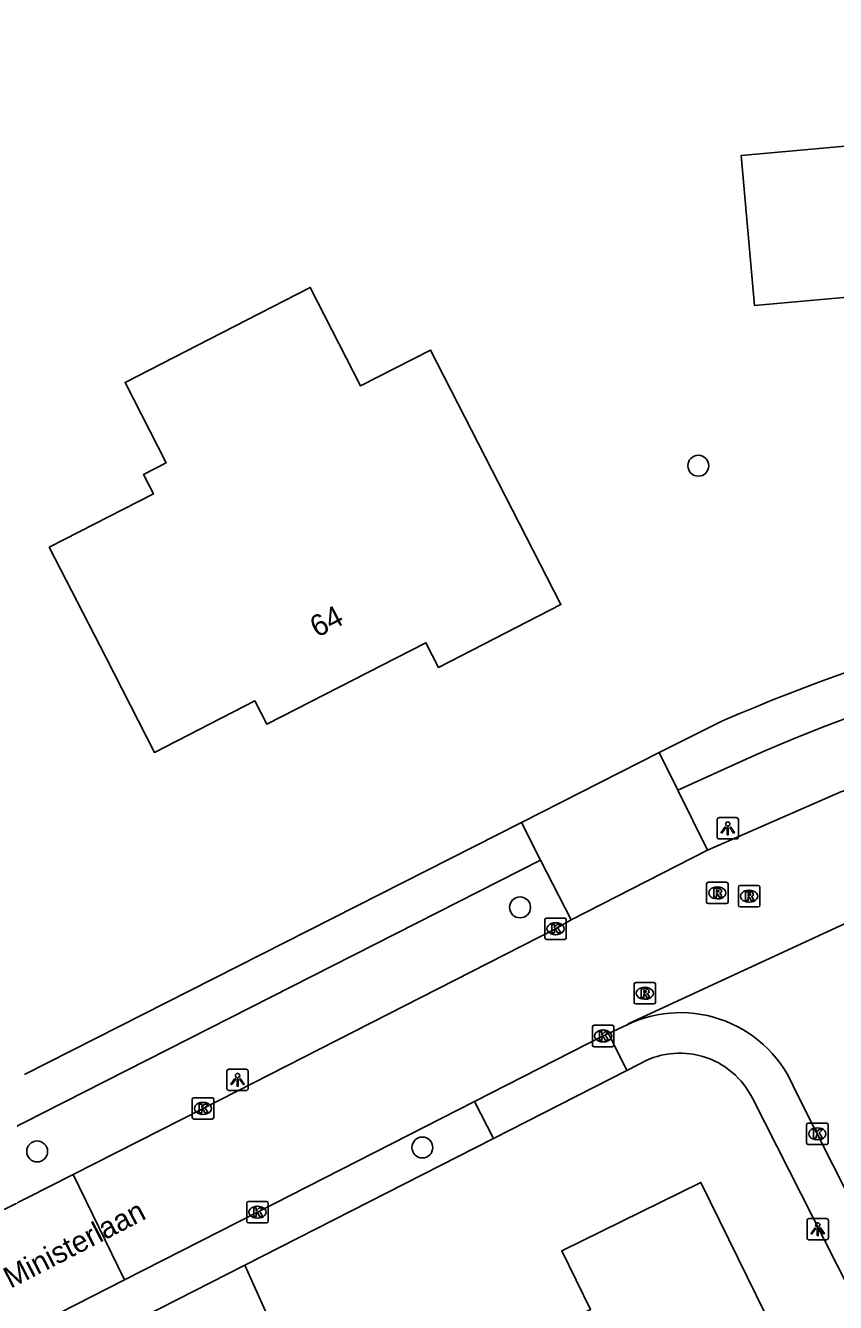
# Model space of a CAD drawing. Extents: x 162722 to 165099, y 384721 to 386283.
# Drawn here: x 163748.4 to 163786.3, y 385170.5 to 385230.3 of the extents above; entities that cross this region are included whole.
import ezdxf

# ---------------------------------------------------------------- set-up
doc = ezdxf.new("R2010")
doc.units = 0
for name, color, linetype in [('IMGEO_Boom', 7, 'Continuous'), ('IMGEO_Groenvoorziening', 7, 'Continuous'), ('IMGEO_Kolk', 7, 'Continuous'), ('IMGEO_Lichtpunt', 7, 'Continuous'), ('IMGEO_Openbare_ruimte_label', 7, 'Continuous'), ('IMGEO_Pand', 7, 'Continuous'), ('IMGEO_Pand_nummerreeks', 7, 'Continuous'), ('IMGEO_Parkeervlak_open', 7, 'Continuous'), ('IMGEO_Rijbaan_lokaal_open', 7, 'Continuous'), ('IMGEO_Rioolput', 7, 'Continuous'), ('IMGEO_Voetpad_open', 7, 'Continuous')]:
    doc.layers.add(name, color=color, linetype=linetype)

msp = doc.modelspace()

# ---------------------------------------------------------------- linework, layer by layer
at = {"layer": 'IMGEO_Boom'}
for centre in [(163779.884, 385209.667), (163771.543, 385189.009), (163748.95, 385177.593), (163766.973, 385177.775)]:
    msp.add_circle(centre, 0.489, dxfattribs=at)
at = {"layer": 'IMGEO_Groenvoorziening'}
msp.add_lwpolyline([(163789.688, 385099.725), (163780.19, 385118.446), (163770.819, 385136.953), (163770.253, 385138.072), (163773.324, 385139.627), (163758.67, 385172.275)], dxfattribs=at)
at = {"layer": 'IMGEO_Kolk'}
for p, q in [((163772.779, 385188.511), (163773.631, 385188.511)), ((163772.704, 385187.585), (163772.704, 385188.437)), ((163773.192, 385188.291), (163773.217, 385188.291)), ((163773.705, 385188.437), (163773.705, 385187.585)), ((163773.631, 385187.511), (163772.779, 385187.511)), ((163773.215, 385187.731), (163773.19, 385187.731)), ((163774.932, 385182.567), (163774.932, 385183.419)), ((163775.007, 385183.493), (163775.859, 385183.493)), ((163775.42, 385183.273), (163775.445, 385183.273)), ((163775.933, 385183.419), (163775.933, 385182.567)), ((163775.443, 385182.713), (163775.418, 385182.713)), ((163775.859, 385182.493), (163775.007, 385182.493)), ((163756.209, 385179.18), (163756.209, 385180.032)), ((163756.284, 385180.106), (163757.136, 385180.106)), ((163756.697, 385179.886), (163756.722, 385179.886)), ((163757.21, 385180.032), (163757.21, 385179.18)), ((163757.136, 385179.106), (163756.284, 385179.106)), ((163756.72, 385179.326), (163756.695, 385179.326)), ((163784.951, 385177.991), (163784.951, 385178.843)), ((163785.026, 385178.917), (163785.878, 385178.917)), ((163785.439, 385178.697), (163785.464, 385178.697)), ((163785.952, 385178.843), (163785.952, 385177.991)), ((163785.878, 385177.917), (163785.026, 385177.917)), ((163785.462, 385178.137), (163785.437, 385178.137)), ((163758.761, 385174.324), (163758.761, 385175.176)), ((163758.836, 385175.25), (163759.688, 385175.25)), ((163759.249, 385175.03), (163759.274, 385175.03)), ((163759.762, 385175.176), (163759.762, 385174.324)), ((163759.688, 385174.25), (163758.836, 385174.25)), ((163759.272, 385174.47), (163759.247, 385174.47))]:
    msp.add_line(p, q, dxfattribs=at)
for points in [[(163772.779, 385188.511), (163773.631, 385188.511)], [(163772.704, 385187.585), (163772.704, 385188.437)], [(163773.025, 385188.211), (163773.148, 385188.211), (163773.148, 385188.06), (163773.278, 385188.211), (163773.442, 385188.211), (163773.296, 385188.06), (163773.449, 385187.811), (163773.297, 385187.811), (163773.212, 385187.975), (163773.148, 385187.908), (163773.148, 385187.811), (163773.025, 385187.811), (163773.025, 385188.211)], [(163773.705, 385188.437), (163773.705, 385187.585)], [(163773.631, 385187.511), (163772.779, 385187.511)], [(163774.932, 385182.567), (163774.932, 385183.419)], [(163775.007, 385183.493), (163775.859, 385183.493)], [(163775.253, 385183.193), (163775.376, 385183.193), (163775.376, 385183.042), (163775.506, 385183.193), (163775.67, 385183.193), (163775.524, 385183.042), (163775.677, 385182.793), (163775.525, 385182.793), (163775.44, 385182.957), (163775.376, 385182.89), (163775.376, 385182.793), (163775.253, 385182.793), (163775.253, 385183.193)], [(163775.933, 385183.419), (163775.933, 385182.567)], [(163775.859, 385182.493), (163775.007, 385182.493)], [(163756.209, 385179.18), (163756.209, 385180.032)], [(163756.284, 385180.106), (163757.136, 385180.106)], [(163756.53, 385179.806), (163756.653, 385179.806), (163756.653, 385179.655), (163756.783, 385179.806), (163756.947, 385179.806), (163756.801, 385179.655), (163756.954, 385179.406), (163756.802, 385179.406), (163756.717, 385179.57), (163756.653, 385179.503), (163756.653, 385179.406), (163756.53, 385179.406), (163756.53, 385179.806)], [(163757.21, 385180.032), (163757.21, 385179.18)], [(163757.136, 385179.106), (163756.284, 385179.106)], [(163784.951, 385177.991), (163784.951, 385178.843)], [(163785.026, 385178.917), (163785.878, 385178.917)], [(163785.272, 385178.617), (163785.395, 385178.617), (163785.395, 385178.466), (163785.525, 385178.617), (163785.689, 385178.617), (163785.543, 385178.466), (163785.696, 385178.217), (163785.544, 385178.217), (163785.459, 385178.381), (163785.395, 385178.314), (163785.395, 385178.217), (163785.272, 385178.217), (163785.272, 385178.617)], [(163785.952, 385178.843), (163785.952, 385177.991)], [(163785.878, 385177.917), (163785.026, 385177.917)], [(163758.761, 385174.324), (163758.761, 385175.176)], [(163758.836, 385175.25), (163759.688, 385175.25)], [(163759.082, 385174.95), (163759.205, 385174.95), (163759.205, 385174.799), (163759.335, 385174.95), (163759.499, 385174.95), (163759.353, 385174.799), (163759.506, 385174.55), (163759.354, 385174.55), (163759.269, 385174.714), (163759.205, 385174.647), (163759.205, 385174.55), (163759.082, 385174.55), (163759.082, 385174.95)], [(163759.762, 385175.176), (163759.762, 385174.324)], [(163759.688, 385174.25), (163758.836, 385174.25)]]:
    msp.add_lwpolyline(points, dxfattribs=at)
for centre, start, end in [((163772.781, 385188.435), 91.55205, 178.44795), ((163772.781, 385188.435), 91.55205, 178.44795), ((163773.629, 385188.435), 1.55205, 88.44795), ((163773.629, 385188.435), 1.55205, 88.44795), ((163772.781, 385187.587), 181.55205, 268.44795), ((163772.781, 385187.587), 181.55205, 268.44795), ((163773.629, 385187.587), 271.55205, 358.44795), ((163773.629, 385187.587), 271.55205, 358.44795), ((163775.009, 385183.417), 91.55205, 178.44795), ((163775.009, 385183.417), 91.55205, 178.44795), ((163775.857, 385183.417), 1.55205, 88.44795), ((163775.857, 385183.417), 1.55205, 88.44795), ((163775.009, 385182.569), 181.55205, 268.44795), ((163775.009, 385182.569), 181.55205, 268.44795), ((163775.857, 385182.569), 271.55205, 358.44795), ((163775.857, 385182.569), 271.55205, 358.44795), ((163756.286, 385180.03), 91.55205, 178.44795), ((163756.286, 385180.03), 91.55205, 178.44795), ((163757.134, 385180.03), 1.55205, 88.44795), ((163757.134, 385180.03), 1.55205, 88.44795), ((163756.286, 385179.182), 181.55205, 268.44795), ((163756.286, 385179.182), 181.55205, 268.44795), ((163757.134, 385179.182), 271.55205, 358.44795), ((163757.134, 385179.182), 271.55205, 358.44795), ((163785.028, 385178.841), 91.55205, 178.44795), ((163785.028, 385178.841), 91.55205, 178.44795), ((163785.876, 385178.841), 1.55205, 88.44795), ((163785.876, 385178.841), 1.55205, 88.44795), ((163785.028, 385177.993), 181.55205, 268.44795), ((163785.028, 385177.993), 181.55205, 268.44795), ((163785.876, 385177.993), 271.55205, 358.44795), ((163785.876, 385177.993), 271.55205, 358.44795), ((163758.838, 385175.174), 91.55205, 178.44795), ((163758.838, 385175.174), 91.55205, 178.44795), ((163759.686, 385175.174), 1.55205, 88.44795), ((163759.686, 385175.174), 1.55205, 88.44795), ((163758.838, 385174.326), 181.55205, 268.44795), ((163758.838, 385174.326), 181.55205, 268.44795), ((163759.686, 385174.326), 271.55205, 358.44795), ((163759.686, 385174.326), 271.55205, 358.44795)]:
    msp.add_arc(centre, 0.0765, start, end, dxfattribs=at)
for centre, major_axis, ratio, start_param, end_param in [((163773.191, 385188.011), (-0.387, 0.002), 0.722429, 4.712389, 7.853982), ((163773.216, 385188.011), (-0.39, 0.002), 0.717154, 1.570796, 4.712389), ((163775.419, 385182.993), (-0.387, 0.002), 0.722429, 4.712389, 7.853982), ((163775.444, 385182.993), (-0.39, 0.002), 0.717154, 1.570796, 4.712389), ((163756.696, 385179.606), (-0.387, 0.002), 0.722429, 4.712389, 7.853982), ((163756.721, 385179.606), (-0.39, 0.002), 0.717154, 1.570796, 4.712389), ((163785.438, 385178.417), (-0.387, 0.002), 0.722429, 4.712389, 7.853982), ((163785.463, 385178.417), (-0.39, 0.002), 0.717154, 1.570796, 4.712389), ((163759.248, 385174.75), (-0.387, 0.002), 0.722429, 4.712389, 7.853982), ((163759.273, 385174.75), (-0.39, 0.002), 0.717154, 1.570796, 4.712389)]:
    msp.add_ellipse(centre, major_axis=major_axis, ratio=ratio, start_param=start_param, end_param=end_param, dxfattribs=at)
at = {"layer": 'IMGEO_Lichtpunt'}
for p, q in [((163780.765, 385193.11), (163780.765, 385192.303)), ((163780.765, 385193.11), (163780.765, 385192.303)), ((163781.667, 385193.205), (163780.859, 385193.205)), ((163781.667, 385193.205), (163780.859, 385193.205)), ((163781.761, 385192.303), (163781.761, 385193.11)), ((163781.761, 385192.303), (163781.761, 385193.11)), ((163780.859, 385192.209), (163781.667, 385192.209)), ((163780.859, 385192.209), (163781.667, 385192.209)), ((163757.828, 385181.344), (163757.828, 385180.537)), ((163757.828, 385181.344), (163757.828, 385180.537)), ((163758.73, 385181.439), (163757.922, 385181.439)), ((163758.73, 385181.439), (163757.922, 385181.439)), ((163758.824, 385180.537), (163758.824, 385181.344)), ((163758.824, 385180.537), (163758.824, 385181.344)), ((163757.922, 385180.443), (163758.73, 385180.443)), ((163757.922, 385180.443), (163758.73, 385180.443)), ((163784.972, 385174.359), (163784.972, 385173.552)), ((163784.972, 385174.359), (163784.972, 385173.552)), ((163785.874, 385174.454), (163785.066, 385174.454)), ((163785.874, 385174.454), (163785.066, 385174.454)), ((163785.968, 385173.552), (163785.968, 385174.359)), ((163785.968, 385173.552), (163785.968, 385174.359)), ((163785.066, 385173.458), (163785.874, 385173.458)), ((163785.066, 385173.458), (163785.874, 385173.458))]:
    msp.add_line(p, q, dxfattribs=at)
for points in [[(163781.139, 385192.774), (163781.178, 385192.746), (163780.99, 385192.484), (163780.952, 385192.511), (163781.139, 385192.774)], [(163781.241, 385192.726), (163781.288, 385192.726), (163781.288, 385192.404), (163781.241, 385192.404), (163781.241, 385192.726)], [(163781.351, 385192.746), (163781.389, 385192.773), (163781.576, 385192.511), (163781.537, 385192.483), (163781.351, 385192.746)], [(163758.202, 385181.008), (163758.241, 385180.98), (163758.053, 385180.718), (163758.015, 385180.745), (163758.202, 385181.008)], [(163758.304, 385180.96), (163758.351, 385180.96), (163758.351, 385180.638), (163758.304, 385180.638), (163758.304, 385180.96)], [(163758.414, 385180.98), (163758.452, 385181.007), (163758.639, 385180.745), (163758.6, 385180.717), (163758.414, 385180.98)], [(163785.346, 385174.023), (163785.385, 385173.995), (163785.197, 385173.733), (163785.159, 385173.76), (163785.346, 385174.023)], [(163785.448, 385173.975), (163785.495, 385173.975), (163785.495, 385173.653), (163785.448, 385173.653), (163785.448, 385173.975)], [(163785.558, 385173.995), (163785.596, 385174.022), (163785.783, 385173.76), (163785.744, 385173.732), (163785.558, 385173.995)]]:
    msp.add_lwpolyline(points, dxfattribs=at)
for centre in [(163781.264, 385192.908), (163758.327, 385181.142), (163785.471, 385174.157)]:
    msp.add_circle(centre, 0.0994, dxfattribs=at)
for centre, start, end in [((163780.859, 385193.11), 90, 180), ((163780.859, 385193.11), 90, 180), ((163781.667, 385193.11), 0, 90), ((163781.667, 385193.11), 0, 90), ((163780.859, 385192.303), 180, 270), ((163780.859, 385192.303), 180, 270), ((163781.667, 385192.303), 270, 0), ((163781.667, 385192.303), 270, 360), ((163757.922, 385181.344), 90, 180), ((163757.922, 385181.344), 90, 180), ((163758.73, 385181.344), 0, 90), ((163758.73, 385181.344), 0, 90), ((163757.922, 385180.537), 180, 270), ((163757.922, 385180.537), 180, 270), ((163758.73, 385180.537), 270, 0), ((163758.73, 385180.537), 270, 360), ((163785.066, 385174.359), 90, 180), ((163785.066, 385174.359), 90, 180), ((163785.874, 385174.359), 0, 90), ((163785.874, 385174.359), 0, 90), ((163785.066, 385173.552), 180, 270), ((163785.066, 385173.552), 180, 270), ((163785.874, 385173.552), 270, 0), ((163785.874, 385173.552), 270, 360)]:
    msp.add_arc(centre, 0.0946, start, end, dxfattribs=at)
at = {"layer": 'IMGEO_Pand'}
for points in [[(163801.59, 385212.021), (163791.394, 385211.098), (163790.983, 385215.629), (163788.971, 385215.446), (163788.764, 385217.726), (163782.519, 385217.16), (163781.884, 385224.171), (163790.05, 385224.91), (163789.696, 385228.814), (163794.785, 385229.274), (163795.138, 385225.369), (163795.685, 385225.418), (163795.758, 385224.601), (163798.387, 385224.839), (163798.3, 385225.795), (163808.438, 385226.712), (163808.18, 385229.56), (163815.888, 385230.257), (163816.737, 385220.875), (163812.165, 385220.461), (163812.74, 385214.106), (163801.494, 385213.088), (163801.59, 385212.021)], [(163771.178, 385207.62), (163767.355, 385215.079), (163764.085, 385213.404), (163761.727, 385218.005), (163757.007, 385215.586), (163753.066, 385213.566), (163754.992, 385209.808), (163753.925, 385209.261), (163754.393, 385208.347), (163749.52, 385205.85), (163752.157, 385200.705), (163754.437, 385196.255), (163759.14, 385198.665), (163759.698, 385197.576), (163767.14, 385201.39), (163767.731, 385200.235), (163773.458, 385203.17), (163771.178, 385207.62)], [(163767.931, 385166.809), (163774.843, 385170.205), (163773.498, 385172.942), (163780.009, 385176.141), (163783.486, 385169.066), (163780.042, 385167.374), (163782.296, 385162.787), (163781.979, 385162.631), (163783.033, 385160.485), (163778.075, 385158.049), (163778.337, 385157.517), (163777.118, 385156.918), (163776.943, 385157.274), (163773.834, 385155.746), (163771.858, 385159.767), (163771.482, 385159.582), (163768.172, 385166.319)]]:
    msp.add_lwpolyline(points, dxfattribs=at)
at = {"layer": 'IMGEO_Parkeervlak_open'}
for points in [[(163770.303, 385178.196), (163758.67, 385172.275)], [(163758.67, 385172.275), (163753.89, 385169.842)]]:
    msp.add_lwpolyline(points, dxfattribs=at)
at = {"layer": 'IMGEO_Rijbaan_lokaal_open'}
for points in [[(163806.974, 385199.311), (163800.031, 385198.293), (163793.207, 385196.659), (163786.556, 385194.421), (163780.317, 385191.69)], [(163780.317, 385191.69), (163773.934, 385188.421)], [(163790.675, 385190.066), (163776.638, 385183.582), (163776.55, 385183.522)], [(163773.934, 385188.421), (163773.205, 385188.011), (163756.71, 385179.606), (163750.635, 385176.516)], [(163775.688, 385183.116), (163776.55, 385183.522)], [(163769.407, 385179.925), (163775.433, 385182.993), (163775.688, 385183.116)], [(163784.431, 385180.42), (163785.452, 385178.417), (163791.894, 385165.642), (163798.519, 385152.592), (163798.773, 385152.083)], [(163753.043, 385171.582), (163759.262, 385174.75), (163769.407, 385179.925)], [(163750.635, 385176.516), (163747.406, 385174.874)], [(163750.635, 385176.516), (163753.043, 385171.582)], [(163740.833, 385165.362), (163753.043, 385171.582)]]:
    msp.add_lwpolyline(points, dxfattribs=at)
msp.add_arc((163779.041, 385178.289), 5.796, 21.57298, 115.45734, dxfattribs=at)
at = {"layer": 'IMGEO_Rioolput'}
for p, q in [((163780.273, 385189.26), (163780.273, 385190.112)), ((163780.348, 385190.186), (163781.2, 385190.186)), ((163780.761, 385189.966), (163780.786, 385189.966)), ((163781.274, 385190.112), (163781.274, 385189.26)), ((163781.76, 385189.107), (163781.76, 385189.959)), ((163781.835, 385190.033), (163782.687, 385190.033)), ((163782.248, 385189.813), (163782.273, 385189.813)), ((163782.761, 385189.959), (163782.761, 385189.107)), ((163781.2, 385189.186), (163780.348, 385189.186)), ((163780.784, 385189.406), (163780.759, 385189.406)), ((163782.271, 385189.253), (163782.246, 385189.253)), ((163782.687, 385189.033), (163781.835, 385189.033)), ((163776.88, 385184.567), (163776.88, 385185.419)), ((163776.955, 385185.493), (163777.807, 385185.493)), ((163777.368, 385185.273), (163777.393, 385185.273)), ((163777.881, 385185.419), (163777.881, 385184.567)), ((163777.807, 385184.493), (163776.955, 385184.493)), ((163777.391, 385184.713), (163777.366, 385184.713))]:
    msp.add_line(p, q, dxfattribs=at)
for points in [[(163780.273, 385189.26), (163780.273, 385190.112)], [(163780.348, 385190.186), (163781.2, 385190.186)], [(163780.862, 385189.884), (163780.61, 385189.886), (163780.61, 385189.486)], [(163780.788, 385189.805), (163780.734, 385189.805), (163780.734, 385189.724)], [(163780.734, 385189.724), (163780.786, 385189.724)], [(163781.274, 385190.112), (163781.274, 385189.26)], [(163781.76, 385189.107), (163781.76, 385189.959)], [(163781.835, 385190.033), (163782.687, 385190.033)], [(163782.349, 385189.731), (163782.097, 385189.733), (163782.097, 385189.333)], [(163782.761, 385189.959), (163782.761, 385189.107)], [(163781.2, 385189.186), (163780.348, 385189.186)], [(163780.61, 385189.486), (163780.734, 385189.486), (163780.734, 385189.648), (163780.745, 385189.648)], [(163780.792, 385189.619), (163780.863, 385189.486), (163781.003, 385189.486), (163780.938, 385189.612)], [(163782.097, 385189.333), (163782.221, 385189.333), (163782.221, 385189.495), (163782.232, 385189.495)], [(163782.275, 385189.652), (163782.221, 385189.652), (163782.221, 385189.571)], [(163782.221, 385189.571), (163782.273, 385189.571)], [(163782.279, 385189.466), (163782.35, 385189.333), (163782.49, 385189.333), (163782.425, 385189.459)], [(163782.687, 385189.033), (163781.835, 385189.033)], [(163776.88, 385184.567), (163776.88, 385185.419)], [(163776.955, 385185.493), (163777.807, 385185.493)], [(163777.469, 385185.191), (163777.217, 385185.193), (163777.217, 385184.793)], [(163777.217, 385184.793), (163777.341, 385184.793), (163777.341, 385184.955), (163777.352, 385184.955)], [(163777.395, 385185.112), (163777.341, 385185.112), (163777.341, 385185.031)], [(163777.341, 385185.031), (163777.393, 385185.031)], [(163777.399, 385184.926), (163777.47, 385184.793), (163777.61, 385184.793), (163777.545, 385184.919)], [(163777.881, 385185.419), (163777.881, 385184.567)], [(163777.807, 385184.493), (163776.955, 385184.493)]]:
    msp.add_lwpolyline(points, dxfattribs=at)
for centre, radius, start, end in [((163780.35, 385190.11), 0.0765, 91.55205, 178.44795), ((163780.35, 385190.11), 0.0765, 91.55205, 178.44795), ((163780.77, 385189.913), 0.19, 274.7715, 282.96867), ((163780.794, 385189.709), 0.0964, 77.00612, 93.18647), ((163780.808, 385189.766), 0.0378, 276.66336, 79.67722), ((163780.861, 385189.774), 0.109, 350.36119, 89.41601), ((163780.859, 385189.774), 0.112, 277.58423, 350.98172), ((163781.198, 385190.11), 0.0765, 1.55205, 88.44795), ((163781.198, 385190.11), 0.0765, 1.55205, 88.44795), ((163781.837, 385189.957), 0.0765, 91.55205, 178.44795), ((163781.837, 385189.957), 0.0765, 91.55205, 178.44795), ((163782.348, 385189.621), 0.109, 350.36119, 89.41601), ((163782.685, 385189.957), 0.0765, 1.55205, 88.44795), ((163782.685, 385189.957), 0.0765, 1.55205, 88.44795), ((163780.35, 385189.262), 0.0765, 181.55205, 268.44795), ((163780.35, 385189.262), 0.0765, 181.55205, 268.44795), ((163780.744, 385189.595), 0.0533, 26.02933, 88.69889), ((163780.843, 385189.559), 0.108, 29.51342, 73.79051), ((163781.198, 385189.262), 0.0765, 271.55205, 358.44795), ((163781.198, 385189.262), 0.0765, 271.55205, 358.44795), ((163781.837, 385189.109), 0.0765, 181.55205, 268.44795), ((163781.837, 385189.109), 0.0765, 181.55205, 268.44795), ((163782.231, 385189.442), 0.0533, 26.02933, 88.69889), ((163782.257, 385189.76), 0.19, 274.7715, 282.96867), ((163782.281, 385189.556), 0.0964, 77.00612, 93.18647), ((163782.295, 385189.613), 0.0378, 276.66336, 79.67722), ((163782.346, 385189.621), 0.112, 277.58423, 350.98172), ((163782.33, 385189.406), 0.108, 29.51342, 73.79051), ((163782.685, 385189.109), 0.0765, 271.55205, 358.44795), ((163782.685, 385189.109), 0.0765, 271.55205, 358.44795), ((163776.957, 385185.417), 0.0765, 91.55205, 178.44795), ((163776.957, 385185.417), 0.0765, 91.55205, 178.44795), ((163777.351, 385184.902), 0.0533, 26.02933, 88.69889), ((163777.377, 385185.22), 0.19, 274.7715, 282.96867), ((163777.401, 385185.016), 0.0964, 77.00612, 93.18647), ((163777.415, 385185.073), 0.0378, 276.66336, 79.67722), ((163777.468, 385185.081), 0.109, 350.36119, 89.41601), ((163777.466, 385185.081), 0.112, 277.58423, 350.98172), ((163777.45, 385184.866), 0.108, 29.51342, 73.79051), ((163777.805, 385185.417), 0.0765, 1.55205, 88.44795), ((163777.805, 385185.417), 0.0765, 1.55205, 88.44795), ((163776.957, 385184.569), 0.0765, 181.55205, 268.44795), ((163776.957, 385184.569), 0.0765, 181.55205, 268.44795), ((163777.805, 385184.569), 0.0765, 271.55205, 358.44795), ((163777.805, 385184.569), 0.0765, 271.55205, 358.44795)]:
    msp.add_arc(centre, radius, start, end, dxfattribs=at)
for centre, major_axis, ratio, start_param, end_param in [((163780.76, 385189.686), (-0.387, 0.002), 0.722429, 4.712389, 7.853982), ((163780.785, 385189.686), (-0.39, 0.002), 0.717154, 1.570796, 4.712389), ((163782.247, 385189.533), (-0.387, 0.002), 0.722429, 4.712389, 7.853982), ((163782.272, 385189.533), (-0.39, 0.002), 0.717154, 1.570796, 4.712389), ((163777.367, 385184.993), (-0.387, 0.002), 0.722429, 4.712389, 7.853982), ((163777.392, 385184.993), (-0.39, 0.002), 0.717154, 1.570796, 4.712389)]:
    msp.add_ellipse(centre, major_axis=major_axis, ratio=ratio, start_param=start_param, end_param=end_param, dxfattribs=at)
at = {"layer": 'IMGEO_Voetpad_open'}
for points in [[(163778.051, 385196.25), (163781.022, 385197.731)], [(163771.607, 385192.983), (163778.051, 385196.25)], [(163778.051, 385196.25), (163778.923, 385194.484)], [(163778.923, 385194.484), (163782.124, 385195.946)], [(163780.317, 385191.69), (163778.923, 385194.484)], [(163748.353, 385181.193), (163771.607, 385192.983)], [(163771.607, 385192.983), (163772.506, 385191.22)], [(163745.151, 385177.322), (163749.231, 385179.395), (163772.506, 385191.22)], [(163772.506, 385191.22), (163773.934, 385188.421)], [(163775.688, 385183.116), (163776.532, 385181.386)], [(163776.532, 385181.386), (163770.303, 385178.196)], [(163777.061, 385181.644), (163776.532, 385181.386)], [(163769.407, 385179.925), (163770.303, 385178.196)], [(163797.047, 385151.214), (163789.743, 385165.63), (163782.429, 385180.056)]]:
    msp.add_lwpolyline(points, dxfattribs=at)
for centre, radius, start, end in [((163815.645, 385118.314), 86.636, 95.97151, 113.55548), ((163814.091, 385124.271), 78.48, 95.35467, 114.03676), ((163779.021, 385178.403), 3.787, 25.87261, 121.1681)]:
    msp.add_arc(centre, radius, start, end, dxfattribs=at)

# ---------------------------------------------------------------- texts
at = {"layer": 'IMGEO_Openbare_ruimte_label'}
msp.add_text('Ministerlaan', height=1, rotation=27.30778, dxfattribs=at).set_placement((163747.708, 385171.162))
at = {"layer": 'IMGEO_Pand_nummerreeks'}
msp.add_text('64', height=1, rotation=27.13528, dxfattribs=at).set_placement((163762.046, 385201.611))

doc.saveas('drawing.dxf')
